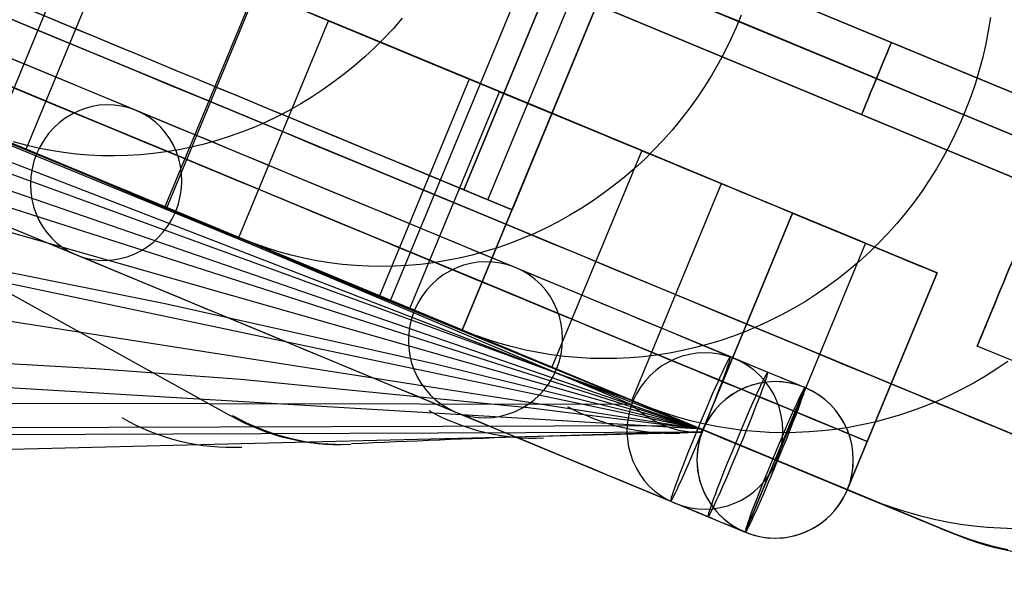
# Model space of a CAD drawing. Extents: x -3378 to 3007, y -425 to 173.
# Tile 383 of 396: x 2923 to 2961, y -283 to -262. Entities that reach past the tile are written whole.
import ezdxf

# ---------------------------------------------------------------- set-up
doc = ezdxf.new("R2010")
doc.units = 0
doc.layers.add('PREDEFINITO', color=7, linetype='CONTINUOUS')

msp = doc.modelspace()

# ---------------------------------------------------------------- linework, layer by layer
at = {"layer": 'PREDEFINITO'}
for p, q in [((2948.925, -277.607, 2115.522), (2768.018, -203.372, 1658.698)), ((2948.924, -277.607, 2249.021), (2804.225, -221.74, 1878.796)), ((2921.755, -266.355, 1947.047), (2933.236, -238.638, 1947.047)), ((2948.922, -277.608, 2382.227), (2838.08, -239.401, 2100.257)), ((2928.385, -269.101, 1981.255), (2939.865, -241.384, 1981.255)), ((2936.975, -272.659, 2048.958), (2948.455, -244.942, 2048.958)), ((2939.721, -273.797, 3029.166), (2951.202, -246.08, 3029.166)), ((2951.202, -246.08, 2590), (2939.721, -273.797, 2590)), ((2939.721, -273.797, 2115), (2951.202, -246.08, 2115)), ((2939.721, -273.797, 2827.501), (2951.202, -246.08, 2827.501)), ((2939.721, -273.797, 2352.5), (2951.202, -246.08, 2352.5)), ((2939.787, -268.412, 2999.164), (2947.441, -249.934, 2999.164)), ((2947.441, -249.934, 3027.063), (2939.787, -268.412, 3027.063)), ((2947.441, -249.934, 3014.164), (2939.787, -268.412, 3014.164)), ((2940.711, -268.794, 2999.164), (2948.365, -250.317, 2999.164)), ((2941.635, -269.177, 2999.164), (2949.288, -250.7, 2999.164)), ((2949.288, -250.7, 3029.164), (2941.635, -269.177, 3029.164)), ((2949.288, -250.7, 3014.164), (2941.635, -269.177, 3014.164)), ((2946.399, -276.563, 2050.273), (2883.107, -253.489, 2079.843)), ((2948.922, -277.607, 2515.506), (2872.566, -255.879, 2322.987)), ((2893.112, -256.244, 3024.077), (2930.822, -277.066, 3006.202)), ((2903.333, -258.711, 3035.274), (2925.651, -267.986, 3037.307)), ((2922.98, -266.862, 1912.247), (2926.424, -258.547, 1912.247)), ((2946.036, -258.553, 2125), (2978.302, -271.918, 2125)), ((2978.302, -271.918, 2348.542), (2946.036, -258.553, 2348.542)), ((2978.302, -271.918, 2795.625), (2946.036, -258.553, 2795.625)), ((2959.492, -274.409, 2996.166), (2965.615, -259.627, 2996.166)), ((2959.492, -274.409, 2572.083), (2965.615, -259.627, 2572.083)), ((2959.492, -274.409, 2148), (2965.615, -259.627, 2148)), ((2945.462, -259.938, 2123.5), (2977.797, -273.332, 2123.5)), ((2945.462, -259.938, 2126.5), (2977.797, -273.332, 2126.5)), ((2977.797, -273.332, 2347.042), (2945.462, -259.938, 2347.042)), ((2977.797, -273.332, 2350.042), (2945.462, -259.938, 2350.042)), ((2977.797, -273.332, 2797.125), (2945.462, -259.938, 2797.125)), ((2977.797, -273.332, 2794.125), (2945.462, -259.938, 2794.125)), ((2931.758, -260.757, 1910.614), (2928.314, -269.071, 1910.614)), ((2977.154, -274.689, 2348.542), (2944.888, -261.324, 2348.542)), ((2977.154, -274.689, 2795.625), (2944.888, -261.324, 2795.625)), ((2944.888, -261.324, 2125), (2977.154, -274.689, 2125)), ((2937.421, -261.838, 1867.509), (2937.081, -262.224, 1867.566)), ((2950.434, -261.718, 1903.128), (2950.236, -262.196, 1903.128)), ((2959.996, -261.802, 1939.164), (2959.915, -262.312, 1939.135)), ((2931.147, -270.245, 1946.607), (2934.591, -261.93, 1946.607)), ((2934.591, -261.93, 1946.607), (2939.991, -264.167, 1945.25)), ((2937.081, -262.224, 1867.566), (2936.729, -262.599, 1867.627)), ((2950.236, -262.196, 1903.128), (2950.022, -262.668, 1903.133)), ((2936.729, -262.599, 1867.627), (2936.365, -262.961, 1867.695)), ((2950.022, -262.668, 1903.133), (2949.793, -263.132, 1903.143)), ((2959.915, -262.312, 1939.135), (2959.817, -262.82, 1939.111)), ((2936.365, -262.961, 1867.695), (2935.99, -263.311, 1867.767)), ((2959.817, -262.82, 1939.111), (2959.701, -263.324, 1939.091)), ((2935.99, -263.311, 1867.767), (2935.604, -263.647, 1867.844)), ((2949.793, -263.132, 1903.143), (2949.548, -263.588, 1903.157)), ((2959.701, -263.324, 1939.091), (2959.569, -263.825, 1939.074)), ((2935.604, -263.647, 1867.844), (2935.208, -263.97, 1867.927)), ((2949.548, -263.588, 1903.157), (2949.288, -264.036, 1903.177)), ((2948.919, -277.607, 2781.96), (2861.837, -264.037, 2567.751)), ((2935.208, -263.97, 1867.927), (2934.801, -264.279, 1868.014)), ((2939.991, -264.167, 1945.25), (2936.547, -272.482, 1945.25)), ((2949.288, -264.036, 1903.177), (2949.014, -264.474, 1903.201)), ((2959.569, -263.825, 1939.074), (2959.42, -264.321, 1939.062)), ((2934.801, -264.279, 1868.014), (2934.386, -264.573, 1868.106)), ((2949.014, -264.474, 1903.201), (2948.726, -264.903, 1903.231)), ((2959.42, -264.321, 1939.062), (2959.255, -264.811, 1939.054)), ((2933.961, -264.853, 1868.203), (2933.527, -265.118, 1868.305)), ((2934.386, -264.573, 1868.106), (2933.961, -264.853, 1868.203)), ((2937.715, -272.966, 1980.887), (2941.159, -264.651, 1980.887)), ((2941.159, -264.651, 1980.887), (2946.613, -266.909, 1979.806)), ((2948.726, -264.903, 1903.231), (2948.423, -265.322, 1903.265)), ((2959.255, -264.811, 1939.054), (2959.073, -265.296, 1939.05)), ((2933.527, -265.118, 1868.305), (2933.086, -265.367, 1868.411)), ((2959.073, -265.296, 1939.05), (2958.875, -265.774, 1939.05)), ((2932.637, -265.601, 1868.522), (2932.182, -265.819, 1868.636)), ((2933.086, -265.367, 1868.411), (2932.637, -265.601, 1868.522)), ((2948.423, -265.322, 1903.265), (2948.107, -265.73, 1903.304)), ((2931.72, -266.02, 1868.755), (2931.252, -266.205, 1868.878)), ((2932.182, -265.819, 1868.636), (2931.72, -266.02, 1868.755)), ((2948.107, -265.73, 1903.304), (2947.778, -266.128, 1903.347)), ((2958.875, -265.774, 1939.05), (2958.661, -266.246, 1939.054)), ((2930.749, -270.08, 1944.762), (2921.755, -266.355, 1947.047)), ((2930.779, -266.374, 1869.005), (2930.301, -266.525, 1869.135)), ((2931.252, -266.205, 1868.878), (2930.779, -266.374, 1869.005)), ((2947.778, -266.128, 1903.347), (2947.436, -266.513, 1903.395)), ((2958.661, -266.246, 1939.054), (2958.431, -266.71, 1939.062)), ((2922.968, -266.703, 1871.414), (2922.495, -266.574, 1871.579)), ((2926.618, -268.362, 1925.897), (2922.702, -266.737, 1910.346)), ((2923.447, -266.814, 1871.249), (2922.968, -266.703, 1871.414)), ((2923.929, -266.908, 1871.086), (2923.447, -266.814, 1871.249)), ((2929.334, -266.777, 1869.406), (2928.846, -266.877, 1869.546)), ((2929.82, -266.66, 1869.269), (2929.334, -266.777, 1869.406)), ((2930.301, -266.525, 1869.135), (2929.82, -266.66, 1869.269)), ((2947.436, -266.513, 1903.395), (2947.081, -266.887, 1903.448)), ((2958.431, -266.71, 1939.062), (2958.185, -267.166, 1939.074)), ((2924.414, -266.984, 1870.923), (2923.929, -266.908, 1871.086)), ((2924.903, -267.043, 1870.762), (2924.414, -266.984, 1870.923)), ((2925.394, -267.084, 1870.603), (2924.903, -267.043, 1870.762)), ((2925.887, -267.108, 1870.445), (2925.394, -267.084, 1870.603)), ((2926.38, -267.114, 1870.289), (2925.887, -267.108, 1870.445)), ((2926.875, -267.102, 1870.136), (2926.38, -267.114, 1870.289)), ((2927.369, -267.072, 1869.984), (2926.875, -267.102, 1870.136)), ((2927.863, -267.025, 1869.835), (2927.369, -267.072, 1869.984)), ((2928.355, -266.96, 1869.689), (2927.863, -267.025, 1869.835)), ((2928.846, -266.877, 1869.546), (2928.355, -266.96, 1869.689)), ((2946.613, -266.909, 1979.806), (2943.169, -275.224, 1979.806)), ((2947.081, -266.887, 1903.448), (2946.715, -267.248, 1903.506)), ((2958.185, -267.166, 1939.074), (2957.925, -267.613, 1939.091)), ((2948.924, -277.607, 2286.586), (2917.285, -267.486, 2301.665)), ((2946.715, -267.248, 1903.506), (2946.336, -267.597, 1903.567)), ((2945.947, -267.932, 1903.634), (2945.547, -268.253, 1903.704)), ((2946.336, -267.597, 1903.567), (2945.947, -267.932, 1903.634)), ((2957.925, -267.613, 1939.091), (2957.65, -268.051, 1939.111)), ((2925.651, -267.986, 3037.307), (2946.222, -276.651, 3038.507)), ((2945.547, -268.253, 1903.704), (2945.137, -268.56, 1903.779)), ((2946.233, -276.494, 2048.754), (2949.677, -268.179, 2048.754)), ((2949.677, -268.179, 2048.754), (2955.199, -270.466, 2048.221)), ((2957.65, -268.051, 1939.111), (2957.36, -268.48, 1939.135)), ((2930.222, -269.858, 1941.54), (2926.618, -268.362, 1925.897)), ((2939.694, -268.373, 3029.061), (2939.787, -268.412, 3027.063)), ((2939.743, -268.393, 3028.011), (2941.635, -269.177, 3028.115)), ((2939.787, -268.412, 3027.063), (2939.787, -268.412, 2999.164)), ((2941.635, -269.177, 2999.164), (2939.787, -268.412, 2999.164)), ((2939.787, -268.412, 3027.063), (2941.635, -269.177, 3027.063)), ((2941.635, -269.177, 3013.113), (2939.787, -268.412, 3013.113)), ((2945.137, -268.56, 1903.779), (2944.718, -268.853, 1903.858)), ((2957.36, -268.48, 1939.135), (2957.056, -268.898, 1939.164)), ((2948.92, -277.609, 2648.8), (2907.511, -268.901, 2545.397)), ((2931.273, -270.297, 1907.255), (2927.721, -268.826, 1908.355)), ((2940.664, -268.775, 3029.113), (2940.76, -268.815, 3027.063)), ((2940.711, -268.794, 3027.063), (2940.711, -268.794, 2999.164)), ((2944.718, -268.853, 1903.858), (2944.289, -269.131, 1903.941)), ((2957.056, -268.898, 1939.164), (2956.739, -269.306, 1939.196)), ((2937.469, -272.863, 1979.436), (2928.385, -269.101, 1981.255)), ((2941.635, -269.177, 3029.164), (2941.635, -269.177, 3027.063)), ((2941.635, -269.177, 3027.063), (2941.635, -269.177, 2999.164)), ((2943.851, -269.394, 1904.028), (2943.406, -269.642, 1904.118)), ((2944.289, -269.131, 1903.941), (2943.851, -269.394, 1904.028)), ((2952.404, -269.308, 2869), (2948.96, -277.623, 2869)), ((2948.96, -277.623, 3039.58), (2952.404, -269.308, 3039.58)), ((2948.96, -277.623, 2115), (2952.404, -269.308, 2115)), ((2948.96, -277.623, 2295.851), (2952.404, -269.308, 2295.851)), ((2948.96, -277.623, 2959.425), (2952.404, -269.308, 2959.425)), ((2948.96, -277.623, 2205.425), (2952.404, -269.308, 2205.425)), ((2948.96, -277.623, 2582.425), (2952.404, -269.308, 2582.425)), ((2952.404, -269.308, 2869), (2952.404, -269.308, 3039.58)), ((2952.404, -269.308, 3039.58), (2957.948, -271.605, 3045.76)), ((2957.948, -271.605, 2869), (2952.404, -269.308, 2869)), ((2952.404, -269.308, 2115), (2957.948, -271.605, 2115)), ((2952.404, -269.308, 2295.851), (2957.948, -271.605, 2295.851)), ((2952.404, -269.308, 2115), (2952.404, -269.308, 2295.851)), ((2952.404, -269.308, 2295.851), (2952.404, -269.308, 2869)), ((2952.404, -269.308, 2959.425), (2957.948, -271.605, 2959.425)), ((2952.404, -269.308, 2205.425), (2957.948, -271.605, 2205.425)), ((2952.404, -269.308, 2582.425), (2957.948, -271.605, 2582.425)), ((2956.739, -269.306, 1939.196), (2956.408, -269.702, 1939.232)), ((2943.406, -269.642, 1904.118), (2942.952, -269.873, 1904.213)), ((2956.408, -269.702, 1939.232), (2956.063, -270.087, 1939.272)), ((2933.512, -271.225, 1957.261), (2930.222, -269.858, 1941.54)), ((2942.492, -270.089, 1904.311), (2942.025, -270.289, 1904.413)), ((2942.952, -269.873, 1904.213), (2942.492, -270.089, 1904.311)), ((2956.063, -270.087, 1939.272), (2955.707, -270.46, 1939.316)), ((2931.737, -270.479, 1907.112), (2931.273, -270.297, 1907.255)), ((2932.206, -270.645, 1906.97), (2931.737, -270.479, 1907.112)), ((2941.552, -270.472, 1904.518), (2941.074, -270.638, 1904.626)), ((2942.025, -270.289, 1904.413), (2941.552, -270.472, 1904.518)), ((2955.199, -270.466, 2048.221), (2951.755, -278.781, 2048.221)), ((2955.176, -270.456, 2869), (2955.176, -270.456, 3042.676)), ((2955.176, -270.456, 2115), (2955.176, -270.456, 2295.851)), ((2955.176, -270.456, 2295.851), (2955.176, -270.456, 2869)), ((2955.707, -270.46, 1939.316), (2955.338, -270.82, 1939.364)), ((2928.319, -272.785, 2534.681), (2917.948, -270.719, 2540.034)), ((2932.682, -270.794, 1906.828), (2932.206, -270.645, 1906.97)), ((2933.162, -270.925, 1906.686), (2932.682, -270.794, 1906.828)), ((2933.647, -271.039, 1906.546), (2933.162, -270.925, 1906.686)), ((2940.103, -270.919, 1904.852), (2939.612, -271.034, 1904.969)), ((2940.591, -270.787, 1904.737), (2940.103, -270.919, 1904.852)), ((2941.074, -270.638, 1904.626), (2940.591, -270.787, 1904.737)), ((2955.338, -270.82, 1939.364), (2954.957, -271.167, 1939.415)), ((2936.487, -272.46, 1973.055), (2933.512, -271.225, 1957.261)), ((2934.136, -271.136, 1906.406), (2933.647, -271.039, 1906.546)), ((2934.629, -271.215, 1906.267), (2934.136, -271.136, 1906.406)), ((2935.124, -271.277, 1906.129), (2934.629, -271.215, 1906.267)), ((2935.622, -271.321, 1905.993), (2935.124, -271.277, 1906.129)), ((2936.121, -271.347, 1905.858), (2935.622, -271.321, 1905.993)), ((2936.621, -271.356, 1905.725), (2936.121, -271.347, 1905.858)), ((2937.122, -271.346, 1905.593), (2936.621, -271.356, 1905.725)), ((2937.623, -271.319, 1905.464), (2937.122, -271.346, 1905.593)), ((2938.123, -271.275, 1905.336), (2937.623, -271.319, 1905.464)), ((2938.621, -271.212, 1905.211), (2938.123, -271.275, 1905.336)), ((2939.118, -271.132, 1905.089), (2938.621, -271.212, 1905.211)), ((2939.612, -271.034, 1904.969), (2939.118, -271.132, 1905.089)), ((2954.957, -271.167, 1939.415), (2954.565, -271.501, 1939.47)), ((2954.565, -271.501, 1939.47), (2954.163, -271.822, 1939.529)), ((2957.948, -271.605, 3045.76), (2954.503, -279.919, 3045.76)), ((2957.948, -271.605, 2115), (2954.503, -279.919, 2115)), ((2957.948, -271.605, 2295.851), (2954.503, -279.919, 2295.851)), ((2954.503, -279.919, 2869), (2957.948, -271.605, 2869)), ((2957.948, -271.605, 2959.425), (2954.503, -279.919, 2959.425)), ((2957.948, -271.605, 2205.425), (2954.503, -279.919, 2205.425)), ((2957.948, -271.605, 2582.425), (2954.503, -279.919, 2582.425)), ((2957.948, -271.605, 2869), (2957.948, -271.605, 3045.76)), ((2957.948, -271.605, 2115), (2957.948, -271.605, 2295.851)), ((2957.948, -271.605, 2295.851), (2957.948, -271.605, 2869)), ((2954.163, -271.822, 1939.529), (2953.75, -272.128, 1939.591)), ((2939.744, -273.806, 1942.477), (2936.146, -272.316, 1943.391)), ((2939.148, -273.565, 1988.925), (2936.487, -272.46, 1973.055)), ((2953.327, -272.419, 1939.656), (2952.894, -272.696, 1939.725)), ((2953.75, -272.128, 1939.591), (2953.327, -272.419, 1939.656)), ((2938.638, -275.085, 2529.356), (2928.319, -272.785, 2534.681)), ((2946.176, -276.47, 2048.06), (2936.975, -272.659, 2048.958)), ((2952.894, -272.696, 1939.725), (2952.453, -272.957, 1939.797)), ((2952.004, -273.203, 1939.873), (2951.547, -273.433, 1939.951)), ((2952.453, -272.957, 1939.797), (2952.004, -273.203, 1939.873)), ((2941.49, -274.536, 2004.853), (2939.148, -273.565, 1988.925)), ((2951.547, -273.433, 1939.951), (2951.082, -273.647, 1940.033)), ((2939.721, -273.797, 2590), (2939.721, -273.797, 3029.166)), ((2939.721, -273.797, 2590), (2948.96, -277.623, 2590)), ((2939.721, -273.797, 2115), (2939.721, -273.797, 2590)), ((2948.96, -277.623, 2115), (2939.721, -273.797, 2115)), ((2948.96, -277.623, 3039.58), (2939.721, -273.797, 3029.166)), ((2948.96, -277.623, 2352.5), (2939.721, -273.797, 2352.5)), ((2940.213, -273.99, 1942.359), (2939.744, -273.806, 1942.477)), ((2940.688, -274.158, 1942.241), (2940.213, -273.99, 1942.359)), ((2950.611, -273.845, 1940.117), (2950.134, -274.026, 1940.204)), ((2951.082, -273.647, 1940.033), (2950.611, -273.845, 1940.117)), ((2941.17, -274.309, 1942.123), (2940.688, -274.158, 1942.241)), ((2941.656, -274.443, 1942.005), (2941.17, -274.309, 1942.123)), ((2949.164, -274.338, 1940.387), (2948.672, -274.469, 1940.482)), ((2949.651, -274.191, 1940.294), (2949.164, -274.338, 1940.387)), ((2950.134, -274.026, 1940.204), (2949.651, -274.191, 1940.294)), ((2948.919, -277.593, 2915.568), (2896.785, -274.485, 2788.768)), ((2943.497, -275.366, 2020.678), (2941.49, -274.536, 2004.853)), ((2942.147, -274.56, 1941.888), (2941.656, -274.443, 1942.005)), ((2942.641, -274.659, 1941.772), (2942.147, -274.56, 1941.888)), ((2943.139, -274.741, 1941.657), (2942.641, -274.659, 1941.772)), ((2943.64, -274.805, 1941.542), (2943.139, -274.741, 1941.657)), ((2947.175, -274.755, 1940.78), (2946.671, -274.816, 1940.884)), ((2947.677, -274.677, 1940.679), (2947.175, -274.755, 1940.78)), ((2948.176, -274.582, 1940.579), (2947.677, -274.677, 1940.679)), ((2948.672, -274.469, 1940.482), (2948.176, -274.582, 1940.579)), ((2972.601, -279.839, 2996.166), (2959.492, -274.409, 2996.166)), ((2972.601, -279.839, 2572.083), (2959.492, -274.409, 2572.083)), ((2972.601, -279.839, 2148), (2959.492, -274.409, 2148)), ((2925.654, -275.286, 2774.823), (2920.026, -274.961, 2777.825)), ((2948.922, -277.608, 2524.079), (2938.638, -275.085, 2529.356)), ((2946.554, -276.627, 1977.616), (2942.92, -275.121, 1978.344)), ((2944.144, -274.851, 1941.429), (2943.64, -274.805, 1941.542)), ((2944.648, -274.879, 1941.317), (2944.144, -274.851, 1941.429)), ((2945.154, -274.89, 1941.207), (2944.648, -274.879, 1941.317)), ((2945.66, -274.883, 1941.097), (2945.154, -274.89, 1941.207)), ((2946.166, -274.858, 1940.99), (2945.66, -274.883, 1941.097)), ((2946.671, -274.816, 1940.884), (2946.166, -274.858, 1940.99)), ((2950.019, -274.815, 3041.578), (2952.884, -276.001, 3041.682)), ((2960.673, -274.996, 1975.318), (2960.248, -275.286, 1975.37)), ((2931.228, -275.695, 2771.755), (2925.654, -275.286, 2774.823)), ((2945.19, -276.065, 2036.545), (2943.497, -275.366, 2020.678)), ((2960.248, -275.286, 1975.37), (2959.813, -275.562, 1975.425)), ((2942.249, -276.774, 2765.493), (2931.228, -275.695, 2771.755)), ((2949.725, -275.775, 2869), (2949.725, -275.775, 3039.58)), ((2949.725, -275.775, 2115), (2949.725, -275.775, 2295.851)), ((2949.725, -275.775, 2295.851), (2949.725, -275.775, 2869)), ((2959.369, -275.822, 1975.482), (2958.917, -276.067, 1975.542)), ((2959.813, -275.562, 1975.425), (2959.369, -275.822, 1975.482)), ((2946.569, -276.633, 2052.45), (2945.19, -276.065, 2036.545)), ((2950.587, -281.545, 3041.682), (2952.884, -276.001, 3041.682)), ((2952.884, -276.001, 3041.682), (2950.587, -281.545, 3041.682)), ((2952.884, -276.001, 2114), (2952.884, -276.001, 3041.682)), ((2958.917, -276.067, 1975.542), (2958.456, -276.295, 1975.605)), ((2946.222, -276.651, 3038.507), (2861.24, -276.533, 2857.777)), ((2946.222, -276.651, 3038.507), (2861.24, -276.533, 2857.777)), ((2947.028, -276.813, 1977.522), (2946.554, -276.627, 1977.616)), ((2947.632, -277.069, 2068.384), (2946.569, -276.633, 2052.45)), ((2957.989, -276.508, 1975.67), (2957.514, -276.705, 1975.737)), ((2958.456, -276.295, 1975.605), (2957.989, -276.508, 1975.67)), ((2948.92, -277.605, 2761.637), (2942.249, -276.774, 2765.493)), ((2947.508, -276.983, 1977.428), (2947.028, -276.813, 1977.522)), ((2947.993, -277.136, 1977.334), (2947.508, -276.983, 1977.428)), ((2957.034, -276.884, 1975.806), (2956.547, -277.047, 1975.878)), ((2957.514, -276.705, 1975.737), (2957.034, -276.884, 1975.806)), ((2948.38, -277.375, 2084.334), (2947.632, -277.069, 2068.384)), ((2948.484, -277.272, 1977.24), (2947.993, -277.136, 1977.334)), ((2948.81, -277.554, 2100.299), (2948.38, -277.375, 2084.334)), ((2948.98, -277.39, 1977.147), (2948.484, -277.272, 1977.24)), ((2949.479, -277.491, 1977.055), (2948.98, -277.39, 1977.147)), ((2955.56, -277.322, 1976.027), (2955.061, -277.433, 1976.105)), ((2956.056, -277.193, 1975.951), (2955.56, -277.322, 1976.027)), ((2956.547, -277.047, 1975.878), (2956.056, -277.193, 1975.951)), ((2947.51, -277.468, 3035.888), (2863.823, -277.736, 2856.575)), ((2948.922, -277.715, 3033.201), (2866.623, -278.01, 2855.289)), ((2911.23, -278.629, 2952.166), (2948.922, -277.715, 3033.201)), ((2948.778, -277.548, 3044.576), (2951.642, -278.734, 3044.68)), ((2948.922, -277.607, 2520.96), (2948.81, -277.554, 2100.299)), ((2948.921, -277.609, 2586.109), (2948.922, -277.607, 2520.96)), ((2948.922, -277.715, 3033.201), (2948.921, -277.609, 2586.109)), ((2948.96, -277.623, 3039.58), (2948.96, -277.623, 2869)), ((2948.96, -277.623, 2869), (2948.96, -277.623, 2590)), ((2948.96, -277.623, 2295.851), (2948.96, -277.623, 2115)), ((2948.96, -277.623, 2590), (2948.96, -277.623, 2295.851)), ((2948.964, -277.625, 2114), (2948.964, -277.625, 3041.682)), ((2948.964, -277.625, 3041.682), (2954.507, -279.921, 3041.682)), ((2948.964, -277.625, 3038.58), (2951.828, -278.811, 3038.684)), ((2949.982, -277.575, 1976.963), (2949.479, -277.491, 1977.055)), ((2950.487, -277.641, 1976.872), (2949.982, -277.575, 1976.963)), ((2950.995, -277.689, 1976.782), (2950.487, -277.641, 1976.872)), ((2951.504, -277.719, 1976.692), (2950.995, -277.689, 1976.782)), ((2952.014, -277.732, 1976.604), (2951.504, -277.719, 1976.692)), ((2952.525, -277.726, 1976.517), (2952.014, -277.732, 1976.604)), ((2953.035, -277.703, 1976.432), (2952.525, -277.726, 1976.517)), ((2953.544, -277.662, 1976.348), (2953.035, -277.703, 1976.432)), ((2954.052, -277.604, 1976.265), (2953.544, -277.662, 1976.348)), ((2954.558, -277.527, 1976.184), (2954.052, -277.604, 1976.265)), ((2955.061, -277.433, 1976.105), (2954.558, -277.527, 1976.184)), ((2955.269, -278.072, 2869), (2955.269, -278.072, 3045.76)), ((2955.269, -278.072, 2115), (2955.269, -278.072, 2295.851)), ((2955.269, -278.072, 2295.851), (2955.269, -278.072, 2869)), ((2951.828, -278.811, 3038.684), (2951.642, -278.734, 3044.68)), ((2955.378, -280.282, 2047.161), (2951.697, -278.757, 2047.521)), ((2958.199, -281.45, 2115), (2954.503, -279.919, 2115)), ((2958.199, -281.45, 3049.851), (2954.503, -279.919, 3045.76)), ((2954.503, -279.919, 2869), (2954.503, -279.919, 3045.76)), ((2954.503, -279.919, 2590), (2954.503, -279.919, 2869)), ((2954.503, -279.919, 2115), (2954.503, -279.919, 2295.851)), ((2954.503, -279.919, 2295.851), (2954.503, -279.919, 2590)), ((2954.503, -279.919, 2590), (2958.199, -281.45, 2590)), ((2958.199, -281.45, 2352.5), (2954.503, -279.919, 2352.5)), ((2954.507, -279.921, 2114), (2954.507, -279.921, 3041.682)), ((2947.723, -280.358, 3041.578), (2950.587, -281.545, 3041.682)), ((2955.857, -280.471, 2047.115), (2955.378, -280.282, 2047.161)), ((2956.343, -280.643, 2047.068), (2955.857, -280.471, 2047.115)), ((2956.835, -280.798, 2047.022), (2956.343, -280.643, 2047.068)), ((2957.332, -280.937, 2046.976), (2956.835, -280.798, 2047.022)), ((2957.834, -281.058, 2046.93), (2957.332, -280.937, 2046.976)), ((2958.339, -281.161, 2046.884), (2957.834, -281.058, 2046.93)), ((2958.847, -281.247, 2046.839), (2958.339, -281.161, 2046.884)), ((2950.587, -281.545, 2114), (2950.587, -281.545, 3041.682)), ((2958.681, -281.64, 2115), (2958.199, -281.45, 2115)), ((2958.199, -281.45, 2590), (2958.681, -281.64, 2590)), ((2958.199, -281.45, 2590), (2958.199, -281.45, 3049.851)), ((2958.199, -281.45, 2115), (2958.199, -281.45, 2590)), ((2958.681, -281.64, 2352.5), (2958.199, -281.45, 2352.5)), ((2959.359, -281.315, 2046.794), (2958.847, -281.247, 2046.839)), ((2959.872, -281.366, 2046.749), (2959.359, -281.315, 2046.794)), ((2960.387, -281.399, 2046.705), (2959.872, -281.366, 2046.749)), ((2960.903, -281.413, 2046.662), (2960.387, -281.399, 2046.705)), ((2959.169, -281.813, 2115), (2958.681, -281.64, 2115)), ((2958.681, -281.64, 2590), (2959.169, -281.813, 2590)), ((2959.169, -281.813, 2352.5), (2958.681, -281.64, 2352.5)), ((2959.662, -281.969, 2115), (2959.169, -281.813, 2115)), ((2959.169, -281.813, 2590), (2959.662, -281.969, 2590)), ((2959.662, -281.969, 2352.5), (2959.169, -281.813, 2352.5)), ((2960.161, -282.108, 2115), (2959.662, -281.969, 2115)), ((2959.662, -281.969, 2590), (2960.161, -282.108, 2590)), ((2960.161, -282.108, 2352.5), (2959.662, -281.969, 2352.5)), ((2960.665, -282.23, 2115), (2960.161, -282.108, 2115)), ((2960.161, -282.108, 2590), (2960.665, -282.23, 2590)), ((2960.665, -282.23, 2352.5), (2960.161, -282.108, 2352.5))]:
    msp.add_line(p, q, dxfattribs=at)
at = {"layer": 'PREDEFINITO', "extrusion": (0.92388, -0.382683, -4.70735e-14)}
for centre in [(887.028, 2996.166, 2839.226), (887.028, 2572.083, 2839.226)]:
    msp.add_circle(centre, 8, dxfattribs=at)
at = {"layer": 'PREDEFINITO', "extrusion": (0.92388, -0.382683, -8.32667e-14)}
msp.add_circle((887.028, 2148, 2839.226), 8, dxfattribs=at)
at = {"layer": 'PREDEFINITO', "extrusion": (-0.92388, 0.382683, -2.94579e-13)}
msp.add_circle((-887.028, 2125, -2831.726), 1.5, dxfattribs=at)
at = {"layer": 'PREDEFINITO', "extrusion": (0.92388, -0.382683, 4.34615e-13)}
msp.add_circle((887.028, 2348.542, 2831.726), 1.5, dxfattribs=at)
at = {"layer": 'PREDEFINITO', "extrusion": (-0.92388, 0.382683, -2.36576e-13)}
msp.add_circle((-887.028, 2795.625, -2831.726), 1.5, dxfattribs=at)
at = {"layer": 'PREDEFINITO', "extrusion": (-0.249513, 0.103352, -0.96284)}
msp.add_circle((-872.028, -2185.294, -2598.74), 3, dxfattribs=at)
at = {"layer": 'PREDEFINITO', "extrusion": (-0.165067, 0.068373, -0.98391)}
msp.add_circle((-872.028, -2422.468, -2452.636), 3, dxfattribs=at)
at = {"layer": 'PREDEFINITO', "extrusion": (-0.081556, 0.033782, -0.996096)}
msp.add_circle((-872.028, -2638.973, -2289.866), 3, dxfattribs=at)
at = {"layer": 'PREDEFINITO', "extrusion": (-0.923359, 0.382468, -0.033558)}
for centre in [(-872.028, 2944.874, -2931.104), (-872.028, 2944.874, -2932.656)]:
    msp.add_circle(centre, 3, dxfattribs=at)
at = {"layer": 'PREDEFINITO', "extrusion": (-1.05383e-08, 4.36511e-09, -1)}
msp.add_circle((-2951.735, -278.773, -2114), 3, dxfattribs=at)
at = {"layer": 'PREDEFINITO', "extrusion": (-1.05382e-08, 4.36539e-09, -1)}
msp.add_circle((-2951.735, -278.773, -2577.841), 3, dxfattribs=at)
at = {"layer": 'PREDEFINITO', "extrusion": (-0.382683, -0.92388, 6.22162e-16)}
msp.add_arc((2855.726, 2295, -887.028), 770, 90, 180, dxfattribs=at)
at = {"layer": 'PREDEFINITO', "extrusion": (-0.382683, -0.92388, -1.68873e-15)}
msp.add_arc((2085.726, 2115, -887.028), 770, 270, 0, dxfattribs=at)
at = {"layer": 'PREDEFINITO', "extrusion": (-0.382683, -0.92388, 2.11844e-16)}
msp.add_arc((2855.726, 2295, -876.421), 765.607, 90.328796, 179.999998, dxfattribs=at)
at = {"layer": 'PREDEFINITO', "extrusion": (-0.382683, -0.92388, -3.1474e-15)}
msp.add_arc((2085.726, 2115, -876.421), 765.607, 270.328797, 359.999997, dxfattribs=at)
at = {"layer": 'PREDEFINITO', "extrusion": (-0.382683, -0.92388, 5.85608e-16)}
msp.add_arc((2855.726, 2295, -881.028), 751, 91.449718, 179.999998, dxfattribs=at)
at = {"layer": 'PREDEFINITO', "extrusion": (-0.382683, -0.92388, -1.04108e-15)}
msp.add_arc((2085.726, 2115, -881.028), 751, 271.449718, 359.999999, dxfattribs=at)
at = {"layer": 'PREDEFINITO', "extrusion": (-0.382683, -0.92388, -6.60631e-17)}
msp.add_arc((2855.726, 2295, -881.028), 748, 91.685444, 179.999998, dxfattribs=at)
at = {"layer": 'PREDEFINITO', "extrusion": (-0.382683, -0.92388, -1.58552e-15)}
msp.add_arc((2085.726, 2115, -881.028), 748, 271.685443, 359.999999, dxfattribs=at)
at = {"layer": 'PREDEFINITO', "extrusion": (-0.382683, -0.92388, -4.36031e-16)}
msp.add_arc((2855.726, 2295, -881.028), 744.999, 91.923096, 179.999997, dxfattribs=at)
at = {"layer": 'PREDEFINITO', "extrusion": (-0.382683, -0.92388, -1.27455e-15)}
msp.add_arc((2085.726, 2115, -881.028), 744.999, 271.923094, 360, dxfattribs=at)
at = {"layer": 'PREDEFINITO', "extrusion": (-0.382683, -0.92388, 7.48277e-16)}
msp.add_arc((2855.726, 2295, -874.028), 751, 91.449718, 179.999998, dxfattribs=at)
at = {"layer": 'PREDEFINITO', "extrusion": (-0.382683, -0.92388, -1.78936e-15)}
msp.add_arc((2085.726, 2115, -874.028), 751, 271.449718, 359.999999, dxfattribs=at)
at = {"layer": 'PREDEFINITO', "extrusion": (-0.382683, -0.92388, -2.55099e-16)}
msp.add_arc((2855.726, 2295, -872.028), 755, 91.138407, 179.999998, dxfattribs=at)
at = {"layer": 'PREDEFINITO', "extrusion": (-0.382683, -0.92388, -5.42086e-16)}
msp.add_arc((2085.726, 2115, -872.028), 755, 271.138411, 359.999994, dxfattribs=at)
at = {"layer": 'PREDEFINITO', "extrusion": (0.382683, 0.92388, 7.65263e-16)}
msp.add_arc((-2855.73, 2294, 875.028), 747.999, 359.999975, 88.076932, dxfattribs=at)
at = {"layer": 'PREDEFINITO', "extrusion": (-0.382683, -0.92388, -1.33089e-16)}
msp.add_arc((2085.731, 2114, -875.028), 747.999, 271.923078, 0.000014, dxfattribs=at)
at = {"layer": 'PREDEFINITO', "extrusion": (-0.382683, -0.92388, -1.13868e-15)}
msp.add_arc((2855.726, 2295, -872.028), 751, 91.449718, 179.999998, dxfattribs=at)
at = {"layer": 'PREDEFINITO', "extrusion": (-0.382683, -0.92388, -7.15744e-16)}
msp.add_arc((2085.726, 2115, -872.028), 751, 271.449717, 359.999999, dxfattribs=at)
at = {"layer": 'PREDEFINITO', "extrusion": (0.382683, 0.92388, 3.63077e-16)}
msp.add_arc((-2855.73, 2294, 872.028), 750.999, 359.999975, 88.076932, dxfattribs=at)
at = {"layer": 'PREDEFINITO', "extrusion": (-0.382683, -0.92388, 2.68327e-16)}
msp.add_arc((2855.726, 2295, -874.028), 744.999, 91.923096, 179.999997, dxfattribs=at)
at = {"layer": 'PREDEFINITO', "extrusion": (-0.382683, -0.92388, -6.70816e-16)}
msp.add_arc((2085.726, 2115, -874.028), 744.999, 271.923094, 360, dxfattribs=at)
at = {"layer": 'PREDEFINITO', "extrusion": (0.382683, 0.92388, 1.60996e-15)}
msp.add_arc((-2855.726, 2295, 872.028), 744.999, 0.000002, 88.076906, dxfattribs=at)
at = {"layer": 'PREDEFINITO', "extrusion": (0.382683, 0.92388, 1.27455e-15)}
msp.add_arc((-2085.726, 2115, 872.028), 744.999, 180, 268.076908, dxfattribs=at)
at = {"layer": 'PREDEFINITO', "extrusion": (-0.382683, -0.92388, 2.51556e-15)}
msp.add_arc((2085.731, 2114, -872.028), 744.999, 271.923078, 0.000014, dxfattribs=at)
at = {"layer": 'PREDEFINITO', "extrusion": (0.382683, 0.92388, -1.60996e-15)}
msp.add_arc((-2855.73, 2294, 872.028), 744.999, 359.999975, 88.076932, dxfattribs=at)
at = {"layer": 'PREDEFINITO', "extrusion": (-0.382683, -0.92388, 1.38629e-15)}
msp.add_arc((2085.731, 2114, -872.028), 750.999, 271.923078, 0.000014, dxfattribs=at)
at = {"layer": 'PREDEFINITO', "extrusion": (0.382683, 0.92388, 2.99451e-16)}
msp.add_arc((-2855.73, 2294, 869.028), 747.999, 359.999975, 88.076932, dxfattribs=at)
at = {"layer": 'PREDEFINITO', "extrusion": (-0.382683, -0.92388, -2.26252e-15)}
msp.add_arc((2085.731, 2114, -869.028), 747.999, 271.923078, 0.000014, dxfattribs=at)
at = {"layer": 'PREDEFINITO', "extrusion": (-0.382683, -0.92388, -1.41302e-16)}
msp.add_arc((2855.726, 2295, -872.028), 735, 92.729396, 180.000003, dxfattribs=at)
at = {"layer": 'PREDEFINITO', "extrusion": (-0.382683, -0.92388, 9.18462e-16)}
msp.add_arc((2085.726, 2115, -872.028), 735, 272.729402, 359.999996, dxfattribs=at)
at = {"layer": 'PREDEFINITO', "extrusion": (0.147056, -0.964857, -0.217776)}
msp.add_arc((19741.898, -4170.219, 269.756), 17992.674, 159.8255925, 160.5538188, dxfattribs=at)
at = {"layer": 'PREDEFINITO', "extrusion": (0.382683, 0.92388, 1.12294e-12)}
msp.add_arc((-2855.73, 2294.896, 877.028), 735.102, 84.143762, 87.106675, dxfattribs=at)
at = {"layer": 'PREDEFINITO', "extrusion": (0.382683, 0.92388, 1.91938e-12)}
msp.add_arc((-2855.73, 2294.896, 877.028), 734.102, 84.143762, 87.106675, dxfattribs=at)
at = {"layer": 'PREDEFINITO', "extrusion": (0.382683, 0.92388, 2.17553e-12)}
msp.add_arc((-2855.73, 2294.896, 877.028), 733.102, 84.143762, 87.106675, dxfattribs=at)
at = {"layer": 'PREDEFINITO', "extrusion": (0.382683, 0.92388, -5.75864e-10)}
msp.add_arc((-2855.73, 2294.896, 877.028), 735.102, 87.106675, 87.270626, dxfattribs=at)
at = {"layer": 'PREDEFINITO', "extrusion": (1.05383e-08, -4.36511e-09, 1)}
msp.add_arc((2951.735, -278.773, 3041.682), 3, 337.5, 157.5, dxfattribs=at)
at = {"layer": 'PREDEFINITO', "extrusion": (0.923359, -0.382468, 0.033558)}
for start, end in [(270, 90), (90, 270)]:
    msp.add_arc((872.028, 2944.874, 2934.207), 3, start, end, dxfattribs=at)
at = {"layer": 'PREDEFINITO', "extrusion": (0.872311, -0.133037, 0.470504)}
msp.add_arc((185.735, 1286.533, 4036.457), 15.732, 162.8025, 184.9671, dxfattribs=at)
at = {"layer": 'PREDEFINITO', "extrusion": (0.425155, 0.014514, 0.905004)}
msp.add_arc((-368.177, -1368.311, 3980.375), 10, 151.5807, 180.3514, dxfattribs=at)
at = {"layer": 'PREDEFINITO', "extrusion": (0.425406, 0.015676, 0.904867)}
msp.add_arc((-376.116, -1366.113, 3992.733), 10, 151.8982, 179.9737, dxfattribs=at)
at = {"layer": 'PREDEFINITO', "extrusion": (0.424271, 0.010986, 0.905469)}
msp.add_arc((-344.066, -1375.3, 3952.734), 10, 151.0535, 181.2338, dxfattribs=at)
at = {"layer": 'PREDEFINITO', "extrusion": (0.424626, 0.012343, 0.905284)}
msp.add_arc((-353.344, -1372.583, 3962.559), 10, 151.2173, 180.9189, dxfattribs=at)
at = {"layer": 'PREDEFINITO', "extrusion": (0.424633, 0.012369, 0.905281)}
msp.add_arc((-353.523, -1372.531, 3962.753), 10, 151.2208, 180.9126, dxfattribs=at)
at = {"layer": 'PREDEFINITO', "extrusion": (0.201349, -0.863162, 0.463044)}
msp.add_arc((2686.525, 1955.026, 2222.29), 294.517, 65.48391, 68.27649, dxfattribs=at)
at = {"layer": 'PREDEFINITO', "extrusion": (1.05382e-08, -4.36525e-09, 1)}
msp.add_arc((2951.735, -278.773, 3041.682), 3, 157.5, 337.5, dxfattribs=at)
at = {"layer": 'PREDEFINITO', "extrusion": (0.655317, -0.28308, -0.700303)}
msp.add_arc((941.308, 4157.237, -117.589), 26.59, 145.9716, 180.366, dxfattribs=at)

doc.saveas('drawing.dxf')
